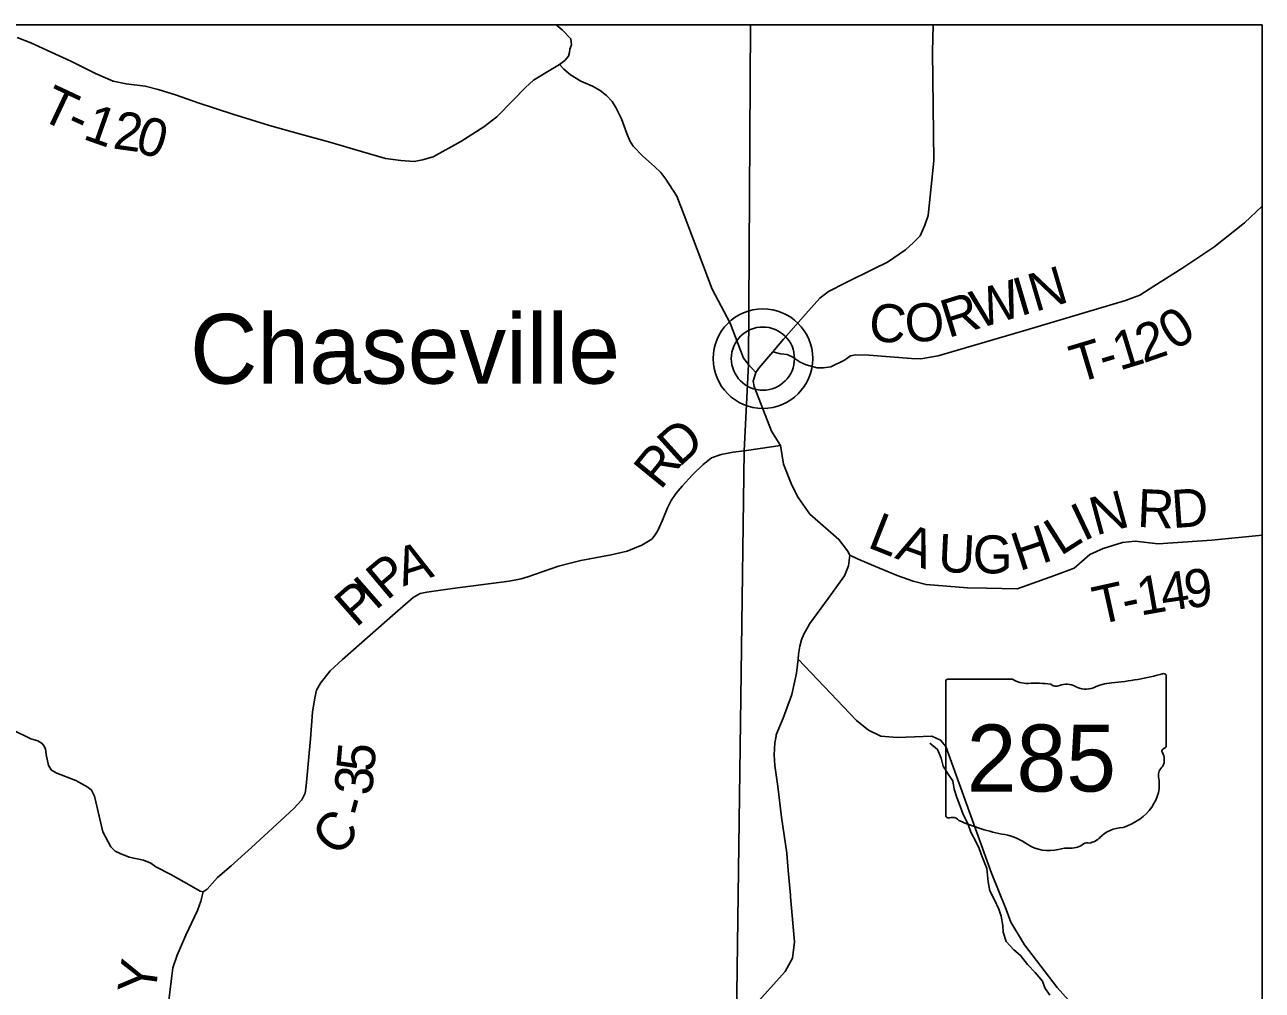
# Model space of a CAD drawing. Extents: x -22 to 431, y -18 to 160.
# Drawn here: x -3.768 to -1.919, y 19.492 to 20.934 of the extents above; entities that cross this region are included whole.
import ezdxf

# ---------------------------------------------------------------- set-up
doc = ezdxf.new("R2010")
doc.units = 0
for name, color, linetype in [('GM_X_Adjacent_County', 7, 'Continuous'), ('GM_X_Adjacent_County_Text', 7, 'Continuous'), ('GM_X_Airport_Location_Class_2', 7, 'Continuous'), ('GM_X_City_Street', 7, 'Continuous'), ('GM_X_City_Street_Text', 7, 'Continuous'), ('GM_X_Major_River_Text', 7, 'Continuous'), ('GM_X_Minor_River', 7, 'Continuous'), ('GM_X_Minor_River_Text', 7, 'Continuous'), ('GM_X_Rail_Line', 7, 'Continuous'), ('GM_X_Section', 7, 'Continuous'), ('GM_X_Township_Road', 7, 'Continuous')]:
    doc.layers.add(name, color=color, linetype=linetype)

msp = doc.modelspace()

# ---------------------------------------------------------------- linework, layer by layer
at = {"layer": 'GM_X_Adjacent_County_Text'}
for points in [[(-2.6391, 20.3056), (-2.6694, 20.3015), (-2.6931, 20.2976), (-2.7098, 20.2957), (-2.7279, 20.2921), (-2.7422, 20.2873), (-2.7545, 20.2775), (-2.7703, 20.2621), (-2.7861, 20.2452), (-2.7949, 20.2347), (-2.8023, 20.2234), (-2.8081, 20.2125), (-2.8155, 20.194), (-2.8222, 20.1789), (-2.8261, 20.1721), (-2.8315, 20.1657), (-2.846, 20.1568), (-2.8681, 20.1476), (-2.892, 20.1422), (-2.924, 20.1365), (-2.9373, 20.1341), (-2.9533, 20.1297), (-2.9707, 20.1254), (-3.0165, 20.1096), (-3.0263, 20.1067), (-3.0446, 20.1032), (-3.1293, 20.0921), (-3.1677, 20.0865), (-3.1775, 20.0844), (-3.1878, 20.0788), (-3.2147, 20.0553), (-3.2933, 19.9861), (-3.3117, 19.9692), (-3.3264, 19.9508), (-3.3322, 19.9399), (-3.335, 19.9289), (-3.3383, 19.9074), (-3.3411, 19.8672), (-3.3477, 19.797), (-3.3494, 19.7861), (-3.3544, 19.7763), (-3.3663, 19.7631), (-3.4293, 19.7051), (-3.46, 19.6778), (-3.4803, 19.6602), (-3.4957, 19.643), (-3.5017, 19.6388), (-3.5062, 19.6398), (-3.5189, 19.6471), (-3.55, 19.6646), (-3.5722, 19.6759), (-3.5797, 19.6816), (-3.5907, 19.686), (-3.6122, 19.6908), (-3.6258, 19.6959), (-3.6333, 19.6994), (-3.6397, 19.7059), (-3.6515, 19.7285), (-3.6641, 19.7818), (-3.6685, 19.7909), (-3.6738, 19.7952), (-3.6919, 19.8053), (-3.7205, 19.8159), (-3.7281, 19.8205), (-3.7329, 19.8278), (-3.7365, 19.8438), (-3.7375, 19.8525), (-3.7397, 19.8571), (-3.7423, 19.8606), (-3.7487, 19.8644), (-3.7593, 19.8676), (-3.8154, 19.8949)], [(-3.7813, 19.2126), (-3.7567, 19.2079), (-3.7277, 19.202), (-3.7137, 19.2051), (-3.7035, 19.2116), (-3.6922, 19.2166), (-3.6824, 19.2307), (-3.6528, 19.2844), (-3.628, 19.3218), (-3.607, 19.3546), (-3.5808, 19.3954), (-3.5624, 19.4228), (-3.5579, 19.4354), (-3.549, 19.5091), (-3.5472, 19.5254), (-3.5405, 19.5441), (-3.5278, 19.5741), (-3.5103, 19.6111), (-3.5054, 19.6248), (-3.5017, 19.6388)]]:
    msp.add_lwpolyline(points, dxfattribs=at)
at = {"layer": 'GM_X_Airport_Location_Class_2'}
for p, q in [((-2.3922, 19.9531), (-2.3922, 19.753)), ((-2.3922, 19.753), (-2.3922, 19.9531)), ((-2.3922, 19.753), (-2.3922, 19.9531)), ((-2.3889, 19.9565), (-2.2924, 19.9565)), ((-2.0626, 19.9615), (-2.0626, 19.8568)), ((-2.0626, 19.8568), (-2.0626, 19.8568))]:
    msp.add_line(p, q, dxfattribs=at)
for centre, major_axis, start_param, end_param in [((-2.3884, 19.9535), (0.00382, 0), 1.712693, 3.28349), ((-2.2694, 19.9798), (0.037, 0), 4.042523, 4.731795), ((-2.18, 20.2294), (0.3495, 0), 4.814394, 5.042369), ((-2.0663, 19.9619), (0.00367, 0), 6.141152, 7.989035), ((-2.2572, 19.8442), (0.133, 0), 1.404758, 1.657858), ((-2.227, 19.9545), (0.0107, 0), 3.836095, 5.185415), ((-2.2113, 19.9314), (0.0222, 0), 0.950623, 2.079405), ((-2.1826, 19.9631), (0.0267, 0), 4.081561, 5.145723), ((-2.1354, 19.8954), (0.0703, 0), 1.699011, 2.107814), ((-2.0635, 19.8491), (0.00568, 0), 1.883978, 3.671073), ((-2.0996, 19.8359), (0.0341, 0), 5.934695, 6.695948), ((-2.0665, 19.8564), (0.00393, 0), 5.05454, 6.418171), ((-2.0495, 19.813), (0.0248, 0), 2.387724, 3.262537), ((-2.1604, 19.7997), (0.0874, 0), 5.101752, 6.440018), ((-2.3884, 19.7525), (0.00385, 0), 3.00124, 4.508301), ((-2.3878, 19.773), (0.0294, 0), 4.665946, 4.897461), ((-2.3818, 19.7414), (0.0106, 0), 0.519207, 1.627899), ((-2.248, 19.9212), (0.2524, 0), 4.195997, 4.488961), ((-2.1236, 19.6968), (0.0479, 0), 1.647645, 2.488434), ((-2.3232, 19.6631), (0.079, 0), 0.823519, 1.323587), ((-2.181, 19.7061), (0.00752, 0), 1.147584, 2.315152), ((-2.1842, 19.7336), (0.0282, 0), 4.937069, 5.64225), ((-2.2378, 19.7404), (0.0501, 0), 4.026481, 4.996735), ((-2.2088, 19.6712), (0.0412, 0), 1.495662, 1.94098), ((-2.2052, 19.7254), (0.0267, 0), 4.691044, 5.507374)]:
    msp.add_ellipse(centre, major_axis=major_axis, ratio=0.8, start_param=start_param, end_param=end_param, dxfattribs=at)
at = {"layer": 'GM_X_Major_River_Text'}
for p, q in [((-2.6838, 20.9345), (-2.6869, 20.4269)), ((-2.6869, 20.4269), (-2.6931, 20.2976)), ((-2.6931, 20.2976), (-2.6869, 20.4269)), ((-2.6931, 20.2976), (-2.7053, 19.4022))]:
    msp.add_line(p, q, dxfattribs=at)
at = {"layer": 'GM_X_Minor_River'}
msp.add_line((-1.9192, 20.1009), (-1.9193, 20.1009), dxfattribs=at)
for points in [[(-2.3306, 19.6739), (-2.3375, 19.6911), (-2.3421, 19.7035), (-2.3471, 19.7138), (-2.3544, 19.7277), (-2.359, 19.741), (-2.3659, 19.7542), (-2.3705, 19.7667), (-2.3755, 19.7796), (-2.3793, 19.7921), (-2.3817, 19.8046), (-2.3885, 19.8144), (-2.3958, 19.8265), (-2.3989, 19.8386), (-2.4042, 19.8515), (-2.416, 19.8609)], [(-2.2365, 19.4844), (-2.2438, 19.4953), (-2.2473, 19.5051), (-2.2584, 19.5183), (-2.2699, 19.5303), (-2.2806, 19.5435), (-2.2906, 19.5521), (-2.3017, 19.5645), (-2.3064, 19.5785), (-2.3068, 19.5887), (-2.3093, 19.6023), (-2.3128, 19.6129), (-2.319, 19.6269), (-2.3263, 19.6401), (-2.3287, 19.6537), (-2.3306, 19.6739)]]:
    msp.add_lwpolyline(points, dxfattribs=at)
at = {"layer": 'GM_X_Minor_River_Text'}
for points in [[(-2.969, 20.8752), (-2.9613, 20.8812), (-2.9559, 20.8876), (-2.9543, 20.8932), (-2.9539, 20.8978), (-2.9513, 20.9044), (-2.9525, 20.9132), (-2.965, 20.9269), (-2.974, 20.9345)], [(-3.7798, 20.9152), (-3.7591, 20.9074), (-3.7289, 20.8933), (-3.6995, 20.88), (-3.6626, 20.8617), (-3.6362, 20.8504), (-3.6166, 20.8463), (-3.5882, 20.8429), (-3.5689, 20.8378), (-3.5417, 20.8294), (-3.5089, 20.818), (-3.4572, 20.8007), (-3.4024, 20.784), (-3.3563, 20.7709), (-3.3125, 20.7589), (-3.2649, 20.7451), (-3.2294, 20.7347), (-3.2063, 20.7314), (-3.1866, 20.73), (-3.1737, 20.7325), (-3.1581, 20.7372), (-3.1168, 20.7598), (-3.0824, 20.7818), (-3.0629, 20.7971), (-3.0391, 20.8215), (-3.0199, 20.8406), (-3.008, 20.8514), (-2.9866, 20.8648), (-2.969, 20.8752), (-2.9626, 20.8679), (-2.9529, 20.8598), (-2.9375, 20.8501), (-2.9201, 20.8427), (-2.9084, 20.8361), (-2.8991, 20.8288), (-2.8905, 20.8199), (-2.8849, 20.8107), (-2.8768, 20.7939), (-2.8687, 20.7718), (-2.8643, 20.7608), (-2.8591, 20.7531), (-2.8449, 20.7381), (-2.8273, 20.7227), (-2.8179, 20.7135), (-2.8105, 20.7035), (-2.7941, 20.6783), (-2.7831, 20.6501), (-2.7706, 20.6169), (-2.7413, 20.5391), (-2.7144, 20.4884), (-2.6941, 20.4364), (-2.6869, 20.4269), (-2.6759, 20.4149)], [(-2.6506, 20.4458), (-2.639, 20.4425), (-2.6292, 20.4416), (-2.6217, 20.4381), (-2.6096, 20.4304), (-2.6006, 20.4261), (-2.5843, 20.4217), (-2.5749, 20.4216), (-2.5638, 20.4234), (-2.5436, 20.4333), (-2.5344, 20.4397), (-2.5268, 20.4411), (-2.5068, 20.4405), (-2.4431, 20.4355), (-2.4291, 20.4353), (-2.4036, 20.4395), (-2.2723, 20.4781), (-2.1235, 20.5225), (-2.1155, 20.5254), (-2.1022, 20.5305), (-2.0811, 20.5439), (-2.0391, 20.57), (-1.9917, 20.602), (-1.9457, 20.6386), (-1.9192, 20.6636)], [(-2.5355, 20.142), (-2.5238, 20.1366), (-2.5032, 20.1275), (-2.4649, 20.1117), (-2.4408, 20.1032), (-2.4215, 20.0978), (-2.3595, 20.0932), (-2.3311, 20.0926), (-2.2854, 20.0917), (-2.27, 20.0971), (-2.2295, 20.1114), (-2.2002, 20.1225), (-2.1768, 20.1427), (-2.157, 20.1518), (-2.1282, 20.1609), (-2.1089, 20.163), (-2.0745, 20.1587), (-1.9945, 20.1645), (-1.9192, 20.1718)], [(-2.6456, 19.8718), (-2.6453, 19.8734), (-2.6351, 19.8983), (-2.6221, 19.9338), (-2.6149, 19.9656), (-2.6124, 19.9864)], [(-2.6242, 19.6337), (-2.6275, 19.6705), (-2.6294, 19.6967), (-2.6374, 19.7503), (-2.6429, 19.7963), (-2.6474, 19.8275), (-2.6487, 19.8435), (-2.6473, 19.8613), (-2.6456, 19.8714), (-2.6456, 19.8718)], [(-2.6864, 19.4578), (-2.686, 19.4601), (-2.6668, 19.4811), (-2.6318, 19.5197), (-2.6213, 19.5399), (-2.6181, 19.5642), (-2.624, 19.6314), (-2.6242, 19.6337)]]:
    msp.add_lwpolyline(points, dxfattribs=at)
at = {"layer": 'GM_X_Rail_Line'}
msp.add_lwpolyline([(-2.1871, 19.453), (-2.2257, 19.4956), (-2.2744, 19.5594), (-2.2947, 19.5934), (-2.3017, 19.6123), (-2.3237, 19.6668), (-2.3922, 19.8561), (-2.3997, 19.8653), (-2.4129, 19.8716), (-2.4645, 19.8692), (-2.4891, 19.8714), (-2.5076, 19.8804), (-2.5256, 19.8946), (-2.6124, 19.9864), (-2.6123, 19.994), (-2.6102, 20.0061), (-2.6074, 20.0152), (-2.6043, 20.0239), (-2.595, 20.0397), (-2.568, 20.0773), (-2.5436, 20.1112), (-2.5375, 20.126), (-2.5355, 20.142), (-2.5388, 20.1485), (-2.5518, 20.1654), (-2.5951, 20.2033), (-2.6126, 20.2278), (-2.6219, 20.2465), (-2.6344, 20.2778), (-2.6391, 20.3056), (-2.6527, 20.3273), (-2.6784, 20.3937), (-2.6798, 20.4021), (-2.6759, 20.4149), (-2.6716, 20.4213), (-2.6506, 20.4458), (-2.6346, 20.4645), (-2.5973, 20.5069), (-2.58, 20.526), (-2.5673, 20.5357), (-2.5421, 20.5487), (-2.4986, 20.5701), (-2.4792, 20.5797), (-2.4524, 20.598), (-2.4405, 20.6089), (-2.4301, 20.619), (-2.4231, 20.6352), (-2.4184, 20.6496), (-2.4101, 20.731), (-2.4121, 20.8939), (-2.4109, 20.9345)], dxfattribs=at)
at = {"layer": 'GM_X_Section'}
for p, q in [((-6.0935, 20.9345), (-1.9192, 20.9345)), ((-1.9192, 20.9345), (-1.9192, 14.1345))]:
    msp.add_line(p, q, dxfattribs=at)
at = {"layer": 'GM_X_Township_Road'}
for radius in [0.0744, 0.0472]:
    msp.add_circle((-2.6653, 20.4356), radius, dxfattribs=at)

# ---------------------------------------------------------------- texts
at = {"layer": 'GM_X_Adjacent_County'}
msp.add_text('Chaseville', height=0.10417, rotation=0, dxfattribs=at).set_placement((-3.5213, 20.3982))
at = {"layer": 'GM_X_Airport_Location_Class_2'}
msp.add_text('285', height=0.1, dxfattribs=at).set_placement((-2.3608, 19.7887))
at = {"layer": 'GM_X_City_Street'}
for s, rotation, p in [('D', 42.0803, (-2.7904, 20.2724)), ('R', 50.7251, (-2.8184, 20.2379)), ('A', 18.0444, (-3.203, 20.0949)), ('P', 40.0246, (-3.2273, 20.073)), ('I', 41.3438, (-3.2446, 20.0578)), ('P', 41.4094, (-3.2733, 20.0325)), ('5', 84.8487, (-3.2465, 19.8167)), ('3', 84.8445, (-3.2496, 19.7818)), ('-', 75.0151, (-3.2575, 19.7488)), ('C', 49.2539, (-3.3009, 19.689)), ('Y', 82.1193, (-3.5738, 19.4832))]:
    msp.add_text(s, height=0.0568, rotation=rotation, dxfattribs=at).set_placement(p)
at = {"layer": 'GM_X_City_Street_Text'}
for s, rotation, p in [('T', 334.7364, (-3.7486, 20.7946)), ('1', 340.5729, (-3.6831, 20.7644)), ('2', 352.1052, (-3.638, 20.7498)), ('-', 335.3637, (-3.7095, 20.7762)), ('0', 343.4942, (-3.6056, 20.7454)), ('N', 16.4648, (-2.2586, 20.5052)), ('W', 16.4687, (-2.3441, 20.4799)), ('I', 16.4697, (-2.2809, 20.4986)), ('R', 17.2436, (-2.3885, 20.4661)), ('C', 355.1271, (-2.5084, 20.4626)), ('O', 5.6073, (-2.4505, 20.4587)), ('0', 32.7325, (-2.0505, 20.4463)), ('2', 19.117, (-2.0968, 20.4284)), ('1', 16.945, (-2.1325, 20.4175)), ('T', 16.746, (-2.1958, 20.3985)), ('-', 16.769, (-2.1551, 20.4107)), ('N', 15.0877, (-2.1679, 20.171)), ('R', 357.4036, (-2.1067, 20.1842)), ('D', 4.166, (-2.0528, 20.1822)), ('I', 25.406, (-2.1864, 20.1619)), ('L', 338.3745, (-2.5108, 20.1542)), ('L', 32.5512, (-2.2206, 20.1399)), ('A', 340.1042, (-2.4696, 20.1378)), ('U', 357.2322, (-2.4044, 20.1172)), ('H', 18.2227, (-2.2821, 20.1177)), ('G', 359.8122, (-2.3517, 20.1147)), ('4', 8.2192, (-2.0672, 20.0574)), ('9', 5.9431, (-2.0332, 20.0624)), ('T', 12.5279, (-2.1649, 20.0376)), ('1', 10.027, (-2.1012, 20.0514)), ('-', 11.7845, (-2.1236, 20.0467))]:
    msp.add_text(s, height=0.0568, rotation=rotation, dxfattribs=at).set_placement(p)

doc.saveas('drawing.dxf')
